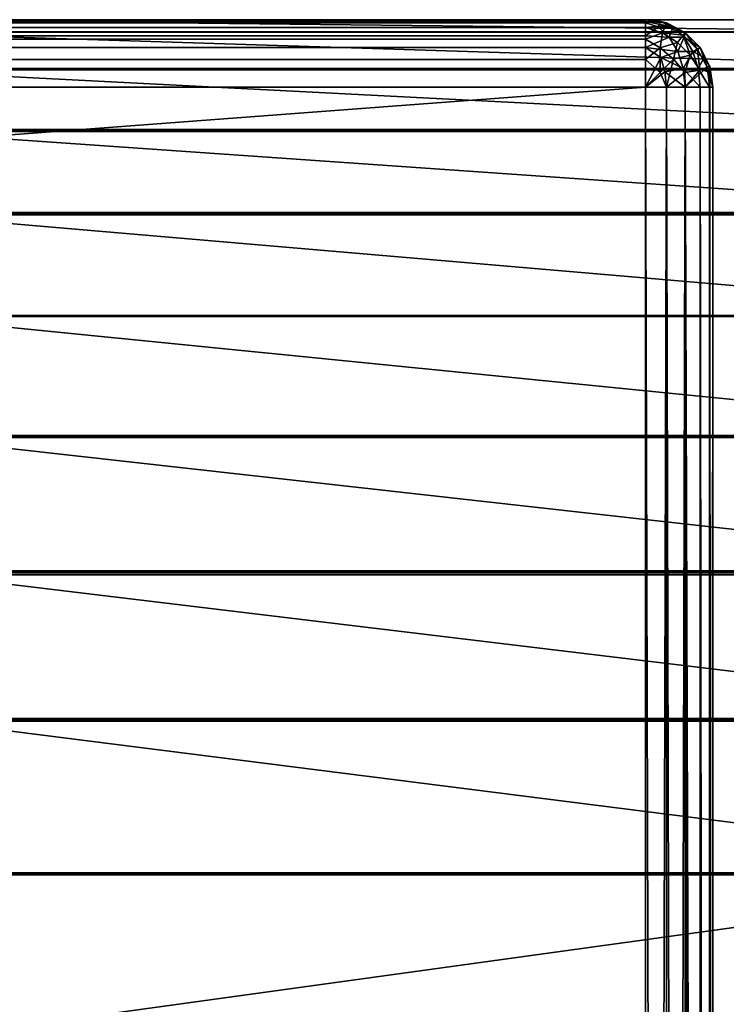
# Model space of a CAD drawing. Extents: x -547 to 547, y 0 to 578.
# Tile 455 of 472: x 526.97 to 528.02, y 576.54 to 578. Entities that reach past the tile are written whole.
import ezdxf

# ---------------------------------------------------------------- set-up
doc = ezdxf.new("R2010")
doc.units = 0
doc.header["$LTSCALE"] = 65.185185
for name, color, linetype in [('2', 7, 'CONTINUOUS'), ('212', 7, 'CONTINUOUS'), ('213', 7, 'CONTINUOUS'), ('310', 7, 'CONTINUOUS'), ('312', 7, 'CONTINUOUS'), ('314', 7, 'CONTINUOUS'), ('315', 7, 'CONTINUOUS'), ('316', 7, 'CONTINUOUS'), ('317', 7, 'CONTINUOUS'), ('320', 7, 'CONTINUOUS'), ('321', 7, 'CONTINUOUS'), ('323', 7, 'CONTINUOUS'), ('324', 7, 'CONTINUOUS'), ('327', 7, 'CONTINUOUS'), ('329', 7, 'CONTINUOUS'), ('719', 7, 'CONTINUOUS'), ('723', 7, 'CONTINUOUS')]:
    doc.layers.add(name, color=color, linetype=linetype)

msp = doc.modelspace()

# ---------------------------------------------------------------- linework, layer by layer
at = {"layer": '2', "color": 7, "linetype": 'CONTINUOUS'}
for points in [[(528.7, 578, -66.5), (-528.7, 578, -66.5), (528.7, 578, -51.5), (528.7, 578, -66.5)], [(-528.7, 578, -66.5), (-528.7, 578, -51.5), (528.7, 578, -51.5), (-528.7, 578, -66.5)]]:
    msp.add_3dface(points, dxfattribs=at)
at = {"layer": '212', "color": 7, "linetype": 'CONTINUOUS'}
for points in [[(528.7, 578, -66.5), (528.7, 577.9815, -66.7347), (-528.7, 578, -66.5), (528.7, 578, -66.5)], [(-528.7, 578, -66.5), (528.7, 577.9815, -66.7347), (-528.7, 577.9815, -66.7347), (-528.7, 578, -66.5)], [(528.7, 577.9815, -66.7347), (528.7, 577.9266, -66.9635), (-528.7, 577.9815, -66.7347), (528.7, 577.9815, -66.7347)], [(-528.7, 577.9815, -66.7347), (528.7, 577.9266, -66.9635), (-528.7, 577.9266, -66.9635), (-528.7, 577.9815, -66.7347)], [(528.7, 577.9266, -66.9635), (528.7, 577.8365, -67.181), (-528.7, 577.9266, -66.9635), (528.7, 577.9266, -66.9635)], [(-528.7, 577.9266, -66.9635), (528.7, 577.8365, -67.181), (-528.7, 577.8365, -67.181), (-528.7, 577.9266, -66.9635)], [(528.7, 577.8365, -67.181), (528.7, 577.7135, -67.3817), (-528.7, 577.8365, -67.181), (528.7, 577.8365, -67.181)], [(-528.7, 577.8365, -67.181), (528.7, 577.7135, -67.3817), (-528.7, 577.7135, -67.3817), (-528.7, 577.8365, -67.181)], [(528.7, 577.7135, -67.3817), (528.7, 577.5607, -67.5607), (-528.7, 577.7135, -67.3817), (528.7, 577.7135, -67.3817)], [(-528.7, 577.7135, -67.3817), (528.7, 577.5607, -67.5607), (-528.7, 577.5607, -67.5607), (-528.7, 577.7135, -67.3817)], [(528.7, 577.5607, -67.5607), (528.7, 577.3817, -67.7135), (-528.7, 577.5607, -67.5607), (528.7, 577.5607, -67.5607)], [(-528.7, 577.5607, -67.5607), (528.7, 577.3817, -67.7135), (-528.7, 577.3817, -67.7135), (-528.7, 577.5607, -67.5607)], [(528.7, 577.3817, -67.7135), (528.7, 577.181, -67.8365), (-528.7, 577.3817, -67.7135), (528.7, 577.3817, -67.7135)], [(-528.7, 577.3817, -67.7135), (528.7, 577.181, -67.8365), (-528.7, 577.181, -67.8365), (-528.7, 577.3817, -67.7135)], [(528.7, 577.181, -67.8365), (528.7, 576.9635, -67.9266), (-528.7, 577.181, -67.8365), (528.7, 577.181, -67.8365)], [(-528.7, 577.181, -67.8365), (528.7, 576.9635, -67.9266), (-528.7, 576.9635, -67.9266), (-528.7, 577.181, -67.8365)], [(528.7, 576.9635, -67.9266), (528.7, 576.7347, -67.9815), (-528.7, 576.9635, -67.9266), (528.7, 576.9635, -67.9266)], [(-528.7, 576.9635, -67.9266), (528.7, 576.7347, -67.9815), (-528.7, 576.7347, -67.9815), (-528.7, 576.9635, -67.9266)], [(528.7, 576.5, -68), (-528.7, 576.5, -68), (-528.7, 576.7347, -67.9815), (528.7, 576.5, -68)], [(528.7, 576.7347, -67.9815), (528.7, 576.5, -68), (-528.7, 576.7347, -67.9815), (528.7, 576.7347, -67.9815)]]:
    msp.add_3dface(points, dxfattribs=at)
at = {"layer": '213', "color": 7, "linetype": 'CONTINUOUS'}
for points in [[(528.7, 578, -51.5), (-528.7, 578, -51.5), (-528.7, 577.9815, -51.2653), (528.7, 578, -51.5)], [(528.7, 577.9815, -51.2653), (528.7, 578, -51.5), (-528.7, 577.9815, -51.2653), (528.7, 577.9815, -51.2653)], [(528.7, 577.9266, -51.0365), (528.7, 577.9815, -51.2653), (-528.7, 577.9266, -51.0365), (528.7, 577.9266, -51.0365)], [(-528.7, 577.9266, -51.0365), (528.7, 577.9815, -51.2653), (-528.7, 577.9815, -51.2653), (-528.7, 577.9266, -51.0365)], [(528.7, 577.8365, -50.819), (528.7, 577.9266, -51.0365), (-528.7, 577.8365, -50.819), (528.7, 577.8365, -50.819)], [(-528.7, 577.8365, -50.819), (528.7, 577.9266, -51.0365), (-528.7, 577.9266, -51.0365), (-528.7, 577.8365, -50.819)], [(528.7, 577.7135, -50.6183), (528.7, 577.8365, -50.819), (-528.7, 577.7135, -50.6183), (528.7, 577.7135, -50.6183)], [(-528.7, 577.7135, -50.6183), (528.7, 577.8365, -50.819), (-528.7, 577.8365, -50.819), (-528.7, 577.7135, -50.6183)], [(528.7, 577.5607, -50.4393), (528.7, 577.7135, -50.6183), (-528.7, 577.5607, -50.4393), (528.7, 577.5607, -50.4393)], [(-528.7, 577.5607, -50.4393), (528.7, 577.7135, -50.6183), (-528.7, 577.7135, -50.6183), (-528.7, 577.5607, -50.4393)], [(528.7, 577.3817, -50.2865), (528.7, 577.5607, -50.4393), (-528.7, 577.3817, -50.2865), (528.7, 577.3817, -50.2865)], [(-528.7, 577.3817, -50.2865), (528.7, 577.5607, -50.4393), (-528.7, 577.5607, -50.4393), (-528.7, 577.3817, -50.2865)], [(528.7, 577.181, -50.1635), (528.7, 577.3817, -50.2865), (-528.7, 577.181, -50.1635), (528.7, 577.181, -50.1635)], [(-528.7, 577.181, -50.1635), (528.7, 577.3817, -50.2865), (-528.7, 577.3817, -50.2865), (-528.7, 577.181, -50.1635)], [(528.7, 576.9635, -50.0734), (528.7, 577.181, -50.1635), (-528.7, 576.9635, -50.0734), (528.7, 576.9635, -50.0734)], [(-528.7, 576.9635, -50.0734), (528.7, 577.181, -50.1635), (-528.7, 577.181, -50.1635), (-528.7, 576.9635, -50.0734)], [(528.7, 576.7347, -50.0185), (528.7, 576.9635, -50.0734), (-528.7, 576.7347, -50.0185), (528.7, 576.7347, -50.0185)], [(-528.7, 576.7347, -50.0185), (528.7, 576.9635, -50.0734), (-528.7, 576.9635, -50.0734), (-528.7, 576.7347, -50.0185)], [(-528.7, 576.5, -50), (528.7, 576.5, -50), (528.7, 576.7347, -50.0185), (-528.7, 576.5, -50)], [(-528.7, 576.5, -50), (528.7, 576.7347, -50.0185), (-528.7, 576.7347, -50.0185), (-528.7, 576.5, -50)]]:
    msp.add_3dface(points, dxfattribs=at)
at = {"layer": '310', "color": 5, "linetype": 'CONTINUOUS'}
for points in [[(527.9, 578, -48.9), (376.7, 578, -48.9), (527.9, 578, 41.9), (527.9, 578, -48.9)], [(376.7, 578, -48.9), (376.7, 578, 41.9), (527.9, 578, 41.9), (376.7, 578, -48.9)]]:
    msp.add_3dface(points, dxfattribs=at)
at = {"layer": '312', "color": 5, "linetype": 'CONTINUOUS'}
for points in [[(376.7, 566.5, -49), (376.7, 577.9, -49), (527.9, 577.9, -49), (376.7, 566.5, -49)], [(527.9, 566.5, -49), (376.7, 566.5, -49), (527.9, 577.9, -49), (527.9, 566.5, -49)]]:
    msp.add_3dface(points, dxfattribs=at)
at = {"layer": '314', "color": 5, "linetype": 'CONTINUOUS'}
for points in [[(376.7, 577.9, 42), (527.9, 566.5, 42), (527.9, 577.9, 42), (376.7, 577.9, 42)], [(376.7, 566.5, 42), (527.9, 566.5, 42), (376.7, 577.9, 42), (376.7, 566.5, 42)]]:
    msp.add_3dface(points, dxfattribs=at)
at = {"layer": '315', "color": 5, "linetype": 'CONTINUOUS'}
for points in [[(528, 566.5, -48.9), (528, 577.9, -48.9), (528, 577.9, 41.9), (528, 566.5, -48.9)], [(528, 566.5, 41.9), (528, 566.5, -48.9), (528, 577.9, 41.9), (528, 566.5, 41.9)]]:
    msp.add_3dface(points, dxfattribs=at)
at = {"layer": '316', "color": 5, "linetype": 'CONTINUOUS'}
for points in [[(527.9, 577.9, 42), (527.9309, 566.5, 41.9951), (527.931, 577.9, 41.9951), (527.9, 577.9, 42)], [(527.9, 566.5, 42), (527.9309, 566.5, 41.9951), (527.9, 577.9, 42), (527.9, 566.5, 42)], [(527.9309, 566.5, 41.9951), (527.9588, 566.5, 41.9809), (527.931, 577.9, 41.9951), (527.9309, 566.5, 41.9951)], [(527.931, 577.9, 41.9951), (527.9588, 566.5, 41.9809), (527.9589, 577.9, 41.9808), (527.931, 577.9, 41.9951)], [(527.9588, 566.5, 41.9809), (527.9809, 566.5, 41.9588), (527.9589, 577.9, 41.9808), (527.9588, 566.5, 41.9809)], [(527.9589, 577.9, 41.9808), (527.9951, 566.5, 41.9309), (527.9952, 577.9, 41.9306), (527.9589, 577.9, 41.9808)], [(527.9809, 566.5, 41.9588), (527.9951, 566.5, 41.9309), (527.9589, 577.9, 41.9808), (527.9809, 566.5, 41.9588)], [(527.9951, 566.5, 41.9309), (528, 566.5, 41.9), (527.9952, 577.9, 41.9306), (527.9951, 566.5, 41.9309)], [(528, 566.5, 41.9), (528, 577.9, 41.9), (527.9952, 577.9, 41.9306), (528, 566.5, 41.9)]]:
    msp.add_3dface(points, dxfattribs=at)
at = {"layer": '317', "color": 5, "linetype": 'CONTINUOUS'}
for points in [[(527.9, 578, 41.9), (376.7, 577.9951, 41.9309), (527.9, 577.9974, 41.9227), (527.9, 578, 41.9)], [(527.9, 578, 41.9), (376.7, 578, 41.9), (376.7, 577.9951, 41.9309), (527.9, 578, 41.9)], [(527.9, 577.9974, 41.9227), (376.7, 577.9951, 41.9309), (527.9, 577.9886, 41.9464), (527.9, 577.9974, 41.9227)], [(376.7, 577.9951, 41.9309), (376.7, 577.9809, 41.9588), (527.9, 577.9886, 41.9464), (376.7, 577.9951, 41.9309)], [(527.9, 577.9886, 41.9464), (376.7, 577.9809, 41.9588), (527.9, 577.971, 41.9704), (527.9, 577.9886, 41.9464)], [(376.7, 577.9809, 41.9588), (376.7, 577.9588, 41.9809), (527.9, 577.971, 41.9704), (376.7, 577.9809, 41.9588)], [(527.9, 577.971, 41.9704), (376.7, 577.9588, 41.9809), (527.9, 577.9412, 41.9911), (527.9, 577.971, 41.9704)], [(376.7, 577.9588, 41.9809), (376.7, 577.9309, 41.9951), (527.9, 577.9412, 41.9911), (376.7, 577.9588, 41.9809)], [(376.7, 577.9309, 41.9951), (376.7, 577.9, 42), (527.9, 577.9412, 41.9911), (376.7, 577.9309, 41.9951)], [(376.7, 577.9, 42), (527.9, 577.9, 42), (527.9, 577.9412, 41.9911), (376.7, 577.9, 42)]]:
    msp.add_3dface(points, dxfattribs=at)
at = {"layer": '320', "color": 5, "linetype": 'CONTINUOUS'}
for points in [[(376.7, 578, -48.9), (527.9, 577.9951, -48.931), (376.7, 577.9811, -48.9586), (376.7, 578, -48.9)], [(376.7, 578, -48.9), (527.9, 578, -48.9), (527.9, 577.9951, -48.931), (376.7, 578, -48.9)], [(527.9, 577.9951, -48.931), (527.9, 577.9763, -48.9646), (376.7, 577.9811, -48.9586), (527.9, 577.9951, -48.931)], [(376.7, 577.9811, -48.9586), (527.9, 577.9763, -48.9646), (376.7, 577.9646, -48.9763), (376.7, 577.9811, -48.9586)], [(527.9, 577.9763, -48.9646), (527.9, 577.9586, -48.9811), (376.7, 577.9646, -48.9763), (527.9, 577.9763, -48.9646)], [(376.7, 577.9646, -48.9763), (527.9, 577.9586, -48.9811), (376.7, 577.931, -48.9951), (376.7, 577.9646, -48.9763)], [(527.9, 577.9586, -48.9811), (527.9, 577.9, -49), (376.7, 577.931, -48.9951), (527.9, 577.9586, -48.9811)], [(527.9, 577.9, -49), (376.7, 577.9, -49), (376.7, 577.931, -48.9951), (527.9, 577.9, -49)]]:
    msp.add_3dface(points, dxfattribs=at)
at = {"layer": '321', "color": 5, "linetype": 'CONTINUOUS'}
for points in [[(527.9, 566.5, -49), (527.9, 577.9, -49), (527.9309, 577.9, -48.9951), (527.9, 566.5, -49)], [(527.9309, 566.5, -48.9951), (527.9, 566.5, -49), (527.9309, 577.9, -48.9951), (527.9309, 566.5, -48.9951)], [(527.9588, 577.9, -48.9809), (527.9309, 566.5, -48.9951), (527.9309, 577.9, -48.9951), (527.9588, 577.9, -48.9809)], [(527.9588, 566.5, -48.9809), (527.9309, 566.5, -48.9951), (527.9588, 577.9, -48.9809), (527.9588, 566.5, -48.9809)], [(527.9809, 566.5, -48.9588), (527.9588, 566.5, -48.9809), (527.9588, 577.9, -48.9809), (527.9809, 566.5, -48.9588)], [(527.9809, 577.9, -48.9587), (527.9809, 566.5, -48.9588), (527.9588, 577.9, -48.9809), (527.9809, 577.9, -48.9587)], [(527.9951, 577.9, -48.9308), (527.9951, 566.5, -48.9309), (527.9809, 577.9, -48.9587), (527.9951, 577.9, -48.9308)], [(527.9951, 566.5, -48.9309), (527.9809, 566.5, -48.9588), (527.9809, 577.9, -48.9587), (527.9951, 566.5, -48.9309)], [(528, 577.9, -48.9), (527.9951, 566.5, -48.9309), (527.9951, 577.9, -48.9308), (528, 577.9, -48.9)], [(528, 566.5, -48.9), (527.9951, 566.5, -48.9309), (528, 577.9, -48.9), (528, 566.5, -48.9)]]:
    msp.add_3dface(points, dxfattribs=at)
at = {"layer": '323', "color": 5, "linetype": 'CONTINUOUS'}
for points in [[(527.9223, 577.9975, -48.9), (527.9, 578, -48.9), (527.9309, 577.9951, 41.9), (527.9223, 577.9975, -48.9)], [(527.9, 578, -48.9), (527.9, 578, 41.9), (527.9309, 577.9951, 41.9), (527.9, 578, -48.9)], [(527.9588, 577.9809, 41.9), (527.9223, 577.9975, -48.9), (527.9309, 577.9951, 41.9), (527.9588, 577.9809, 41.9)], [(527.9589, 577.9808, -48.9), (527.9223, 577.9975, -48.9), (527.9588, 577.9809, 41.9), (527.9589, 577.9808, -48.9)], [(527.9809, 577.9588, 41.9), (527.9589, 577.9808, -48.9), (527.9588, 577.9809, 41.9), (527.9809, 577.9588, 41.9)], [(527.9811, 577.9586, -48.9), (527.9589, 577.9808, -48.9), (527.9809, 577.9588, 41.9), (527.9811, 577.9586, -48.9)], [(527.9951, 577.9309, 41.9), (527.9811, 577.9586, -48.9), (527.9809, 577.9588, 41.9), (527.9951, 577.9309, 41.9)], [(527.9952, 577.9306, -48.9), (527.9811, 577.9586, -48.9), (527.9951, 577.9309, 41.9), (527.9952, 577.9306, -48.9)], [(528, 577.9, 41.9), (527.9952, 577.9306, -48.9), (527.9951, 577.9309, 41.9), (528, 577.9, 41.9)], [(528, 577.9, 41.9), (528, 577.9, -48.9), (527.9952, 577.9306, -48.9), (528, 577.9, 41.9)]]:
    msp.add_3dface(points, dxfattribs=at)
at = {"layer": '324', "color": 5, "linetype": 'CONTINUOUS'}
for points in [[(527.9, 577.9951, -48.931), (527.9, 578, -48.9), (527.9223, 577.9975, -48.9), (527.9, 577.9951, -48.931)], [(527.9, 577.9951, -48.931), (527.9223, 577.9975, -48.9), (527.9189, 577.9892, -48.941), (527.9, 577.9951, -48.931)], [(527.9, 577.9763, -48.9646), (527.9, 577.9951, -48.931), (527.9189, 577.9892, -48.941), (527.9, 577.9763, -48.9646)], [(527.9, 577.9763, -48.9646), (527.9189, 577.9892, -48.941), (527.9353, 577.9739, -48.9573), (527.9, 577.9763, -48.9646)], [(527.9189, 577.9892, -48.941), (527.9223, 577.9975, -48.9), (527.9411, 577.9892, -48.9189), (527.9189, 577.9892, -48.941)], [(527.9353, 577.9739, -48.9573), (527.9189, 577.9892, -48.941), (527.9411, 577.9892, -48.9189), (527.9353, 577.9739, -48.9573)], [(527.9223, 577.9975, -48.9), (527.9589, 577.9808, -48.9), (527.9411, 577.9892, -48.9189), (527.9223, 577.9975, -48.9)], [(527.9574, 577.9739, -48.9352), (527.9353, 577.9739, -48.9573), (527.9411, 577.9892, -48.9189), (527.9574, 577.9739, -48.9352)], [(527.9589, 577.9808, -48.9), (527.9574, 577.9739, -48.9352), (527.9411, 577.9892, -48.9189), (527.9589, 577.9808, -48.9)], [(527.9, 577.9763, -48.9646), (527.9353, 577.9739, -48.9573), (527.9, 577.9586, -48.9811), (527.9, 577.9763, -48.9646)], [(527.9353, 577.9739, -48.9573), (527.948, 577.9528, -48.9701), (527.9, 577.9586, -48.9811), (527.9353, 577.9739, -48.9573)], [(527.948, 577.9528, -48.9701), (527.9353, 577.9739, -48.9573), (527.9574, 577.9739, -48.9352), (527.948, 577.9528, -48.9701)], [(527.9701, 577.9528, -48.9479), (527.948, 577.9528, -48.9701), (527.9574, 577.9739, -48.9352), (527.9701, 577.9528, -48.9479)], [(527.9574, 577.9739, -48.9352), (527.9589, 577.9808, -48.9), (527.9811, 577.9586, -48.9), (527.9574, 577.9739, -48.9352)], [(527.9701, 577.9528, -48.9479), (527.9574, 577.9739, -48.9352), (527.9811, 577.9586, -48.9), (527.9701, 577.9528, -48.9479)], [(527.948, 577.9528, -48.9701), (527.9228, 577.9437, -48.987), (527.9, 577.9586, -48.9811), (527.948, 577.9528, -48.9701)], [(527.9, 577.9, -49), (527.9, 577.9586, -48.9811), (527.9228, 577.9437, -48.987), (527.9, 577.9, -49)], [(527.9871, 577.9437, -48.9227), (527.9701, 577.9528, -48.9479), (527.9811, 577.9586, -48.9), (527.9871, 577.9437, -48.9227)], [(527.9952, 577.9306, -48.9), (527.9871, 577.9437, -48.9227), (527.9811, 577.9586, -48.9), (527.9952, 577.9306, -48.9)], [(527.9288, 577.9226, -48.993), (527.9, 577.9, -49), (527.9228, 577.9437, -48.987), (527.9288, 577.9226, -48.993)], [(527.948, 577.9528, -48.9701), (527.956, 577.9275, -48.9781), (527.9228, 577.9437, -48.987), (527.948, 577.9528, -48.9701)], [(527.956, 577.9275, -48.9781), (527.9288, 577.9226, -48.993), (527.9228, 577.9437, -48.987), (527.956, 577.9275, -48.9781)], [(527.956, 577.9275, -48.9781), (527.948, 577.9528, -48.9701), (527.9701, 577.9528, -48.9479), (527.956, 577.9275, -48.9781)], [(527.9782, 577.9275, -48.956), (527.956, 577.9275, -48.9781), (527.9701, 577.9528, -48.9479), (527.9782, 577.9275, -48.956)], [(527.9782, 577.9275, -48.956), (527.9701, 577.9528, -48.9479), (527.9871, 577.9437, -48.9227), (527.9782, 577.9275, -48.956)], [(527.9931, 577.9226, -48.9288), (527.9782, 577.9275, -48.956), (527.9871, 577.9437, -48.9227), (527.9931, 577.9226, -48.9288)], [(527.9952, 577.9306, -48.9), (527.9931, 577.9226, -48.9288), (527.9871, 577.9437, -48.9227), (527.9952, 577.9306, -48.9)], [(527.9952, 577.9306, -48.9), (528, 577.9, -48.9), (527.9931, 577.9226, -48.9288), (527.9952, 577.9306, -48.9)], [(527.9309, 577.9, -48.9951), (527.9, 577.9, -49), (527.9288, 577.9226, -48.993), (527.9309, 577.9, -48.9951)], [(527.956, 577.9275, -48.9781), (527.9588, 577.9, -48.9809), (527.9288, 577.9226, -48.993), (527.956, 577.9275, -48.9781)], [(527.9588, 577.9, -48.9809), (527.9309, 577.9, -48.9951), (527.9288, 577.9226, -48.993), (527.9588, 577.9, -48.9809)], [(527.9809, 577.9, -48.9587), (527.956, 577.9275, -48.9781), (527.9782, 577.9275, -48.956), (527.9809, 577.9, -48.9587)], [(527.9809, 577.9, -48.9587), (527.9588, 577.9, -48.9809), (527.956, 577.9275, -48.9781), (527.9809, 577.9, -48.9587)], [(527.9951, 577.9, -48.9308), (527.9809, 577.9, -48.9587), (527.9782, 577.9275, -48.956), (527.9951, 577.9, -48.9308)], [(527.9951, 577.9, -48.9308), (527.9782, 577.9275, -48.956), (527.9931, 577.9226, -48.9288), (527.9951, 577.9, -48.9308)], [(528, 577.9, -48.9), (527.9951, 577.9, -48.9308), (527.9931, 577.9226, -48.9288), (528, 577.9, -48.9)]]:
    msp.add_3dface(points, dxfattribs=at)
at = {"layer": '327', "color": 5, "linetype": 'CONTINUOUS'}
for points in [[(527.9, 578, 41.9), (527.9, 577.9974, 41.9227), (527.9309, 577.9951, 41.9), (527.9, 578, 41.9)], [(527.9309, 577.9951, 41.9), (527.9, 577.9974, 41.9227), (527.9297, 577.9913, 41.9278), (527.9309, 577.9951, 41.9)], [(527.9, 577.9974, 41.9227), (527.9, 577.9886, 41.9464), (527.9297, 577.9913, 41.9278), (527.9, 577.9974, 41.9227)], [(527.9, 577.9886, 41.9464), (527.925, 577.9803, 41.9541), (527.9297, 577.9913, 41.9278), (527.9, 577.9886, 41.9464)], [(527.9, 577.9886, 41.9464), (527.9, 577.971, 41.9704), (527.925, 577.9803, 41.9541), (527.9, 577.9886, 41.9464)], [(527.9297, 577.9913, 41.9278), (527.925, 577.9803, 41.9541), (527.9559, 577.9771, 41.9306), (527.9297, 577.9913, 41.9278)], [(527.9588, 577.9809, 41.9), (527.9309, 577.9951, 41.9), (527.9297, 577.9913, 41.9278), (527.9588, 577.9809, 41.9)], [(527.9588, 577.9809, 41.9), (527.9297, 577.9913, 41.9278), (527.9559, 577.9771, 41.9306), (527.9588, 577.9809, 41.9)], [(527.9, 577.971, 41.9704), (527.9219, 577.9584, 41.9782), (527.925, 577.9803, 41.9541), (527.9, 577.971, 41.9704)], [(527.925, 577.9803, 41.9541), (527.9219, 577.9584, 41.9782), (527.9473, 577.9661, 41.9583), (527.925, 577.9803, 41.9541)], [(527.925, 577.9803, 41.9541), (527.9473, 577.9661, 41.9583), (527.9559, 577.9771, 41.9306), (527.925, 577.9803, 41.9541)], [(527.9473, 577.9661, 41.9583), (527.9661, 577.9473, 41.9583), (527.9559, 577.9771, 41.9306), (527.9473, 577.9661, 41.9583)], [(527.9588, 577.9809, 41.9), (527.9559, 577.9771, 41.9306), (527.9771, 577.9559, 41.9306), (527.9588, 577.9809, 41.9)], [(527.9559, 577.9771, 41.9306), (527.9661, 577.9473, 41.9583), (527.9771, 577.9559, 41.9306), (527.9559, 577.9771, 41.9306)], [(527.9809, 577.9588, 41.9), (527.9588, 577.9809, 41.9), (527.9771, 577.9559, 41.9306), (527.9809, 577.9588, 41.9)], [(527.9, 577.971, 41.9704), (527.9, 577.9412, 41.9911), (527.9219, 577.9584, 41.9782), (527.9, 577.971, 41.9704)], [(527.9, 577.9412, 41.9911), (527.9218, 577.9218, 41.9951), (527.9219, 577.9584, 41.9782), (527.9, 577.9412, 41.9911)], [(527.9219, 577.9584, 41.9782), (527.9218, 577.9218, 41.9951), (527.9415, 577.9415, 41.9809), (527.9219, 577.9584, 41.9782)], [(527.9219, 577.9584, 41.9782), (527.9415, 577.9415, 41.9809), (527.9473, 577.9661, 41.9583), (527.9219, 577.9584, 41.9782)], [(527.9473, 577.9661, 41.9583), (527.9415, 577.9415, 41.9809), (527.9661, 577.9473, 41.9583), (527.9473, 577.9661, 41.9583)], [(527.9809, 577.9588, 41.9), (527.9771, 577.9559, 41.9306), (527.9913, 577.9297, 41.9278), (527.9809, 577.9588, 41.9)], [(527.9951, 577.9309, 41.9), (527.9809, 577.9588, 41.9), (527.9913, 577.9297, 41.9278), (527.9951, 577.9309, 41.9)], [(527.9415, 577.9415, 41.9809), (527.9584, 577.9219, 41.9782), (527.9661, 577.9473, 41.9583), (527.9415, 577.9415, 41.9809)], [(527.9661, 577.9473, 41.9583), (527.9584, 577.9219, 41.9782), (527.9803, 577.925, 41.9541), (527.9661, 577.9473, 41.9583)], [(527.9661, 577.9473, 41.9583), (527.9803, 577.925, 41.9541), (527.9771, 577.9559, 41.9306), (527.9661, 577.9473, 41.9583)], [(527.9771, 577.9559, 41.9306), (527.9803, 577.925, 41.9541), (527.9913, 577.9297, 41.9278), (527.9771, 577.9559, 41.9306)], [(527.9, 577.9412, 41.9911), (527.9, 577.9, 42), (527.9218, 577.9218, 41.9951), (527.9, 577.9412, 41.9911)], [(527.9218, 577.9218, 41.9951), (527.931, 577.9, 41.9951), (527.9415, 577.9415, 41.9809), (527.9218, 577.9218, 41.9951)], [(527.9415, 577.9415, 41.9809), (527.931, 577.9, 41.9951), (527.9584, 577.9219, 41.9782), (527.9415, 577.9415, 41.9809)], [(527.9803, 577.925, 41.9541), (527.9589, 577.9, 41.9808), (527.9913, 577.9297, 41.9278), (527.9803, 577.925, 41.9541)], [(527.9589, 577.9, 41.9808), (527.9952, 577.9, 41.9306), (527.9913, 577.9297, 41.9278), (527.9589, 577.9, 41.9808)], [(527.9952, 577.9, 41.9306), (527.9951, 577.9309, 41.9), (527.9913, 577.9297, 41.9278), (527.9952, 577.9, 41.9306)], [(528, 577.9, 41.9), (527.9951, 577.9309, 41.9), (527.9952, 577.9, 41.9306), (528, 577.9, 41.9)], [(527.9, 577.9, 42), (527.931, 577.9, 41.9951), (527.9218, 577.9218, 41.9951), (527.9, 577.9, 42)], [(527.931, 577.9, 41.9951), (527.9589, 577.9, 41.9808), (527.9584, 577.9219, 41.9782), (527.931, 577.9, 41.9951)], [(527.9584, 577.9219, 41.9782), (527.9589, 577.9, 41.9808), (527.9803, 577.925, 41.9541), (527.9584, 577.9219, 41.9782)]]:
    msp.add_3dface(points, dxfattribs=at)
at = {"layer": '329', "color": 7, "linetype": 'CONTINUOUS'}
for points in [[(545.5, 578, 46), (545.5, 578, 44.5), (-545.5, 578, 44.5), (545.5, 578, 46)], [(545.4222, 578, 47.7844), (545.5, 578, 46), (-545.5, 578, 44.5), (545.4222, 578, 47.7844)], [(526.7845, 578, 66.4222), (528.558, 578, 66.1889), (-545.5, 578, 44.5), (526.7845, 578, 66.4222)], [(528.558, 578, 66.1889), (530.3041, 578, 65.8019), (-545.5, 578, 44.5), (528.558, 578, 66.1889)], [(530.3041, 578, 65.8019), (532.01, 578, 65.2642), (-545.5, 578, 44.5), (530.3041, 578, 65.8019)], [(532.01, 578, 65.2642), (533.6626, 578, 64.5798), (-545.5, 578, 44.5), (532.01, 578, 65.2642)], [(533.6626, 578, 64.5798), (535.2492, 578, 63.754), (-545.5, 578, 44.5), (533.6626, 578, 64.5798)], [(535.2492, 578, 63.754), (536.7578, 578, 62.7929), (-545.5, 578, 44.5), (535.2492, 578, 63.754)], [(536.7578, 578, 62.7929), (538.1769, 578, 61.7041), (-545.5, 578, 44.5), (536.7578, 578, 62.7929)], [(538.1769, 578, 61.7041), (539.4957, 578, 60.4957), (-545.5, 578, 44.5), (538.1769, 578, 61.7041)], [(539.4957, 578, 60.4957), (540.7041, 578, 59.1769), (-545.5, 578, 44.5), (539.4957, 578, 60.4957)], [(540.7041, 578, 59.1769), (541.793, 578, 57.7578), (-545.5, 578, 44.5), (540.7041, 578, 59.1769)], [(541.793, 578, 57.7578), (542.754, 578, 56.2492), (-545.5, 578, 44.5), (541.793, 578, 57.7578)], [(542.754, 578, 56.2492), (543.5798, 578, 54.6626), (-545.5, 578, 44.5), (542.754, 578, 56.2492)], [(543.5798, 578, 54.6626), (544.2642, 578, 53.01), (-545.5, 578, 44.5), (543.5798, 578, 54.6626)], [(544.2642, 578, 53.01), (544.8019, 578, 51.3041), (-545.5, 578, 44.5), (544.2642, 578, 53.01)], [(544.8019, 578, 51.3041), (545.1889, 578, 49.558), (-545.5, 578, 44.5), (544.8019, 578, 51.3041)], [(545.1889, 578, 49.558), (545.4222, 578, 47.7844), (-545.5, 578, 44.5), (545.1889, 578, 49.558)]]:
    msp.add_3dface(points, dxfattribs=at)
at = {"layer": '719', "color": 7, "linetype": 'CONTINUOUS'}
for points in [[(-545.5, 578, 44.5), (545.5, 578, 44.5), (545.5, 577.9815, 44.2653), (-545.5, 578, 44.5)], [(-545.5, 577.9815, 44.2653), (-545.5, 578, 44.5), (545.5, 577.9815, 44.2653), (-545.5, 577.9815, 44.2653)], [(-545.5, 577.9645, 44.1757), (-545.5, 577.9815, 44.2653), (545.5, 577.9265, 44.0363), (-545.5, 577.9645, 44.1757)], [(545.5, 577.9265, 44.0363), (-545.5, 577.9815, 44.2653), (545.5, 577.9815, 44.2653), (545.5, 577.9265, 44.0363)], [(-545.5, 577.9266, 44.0364), (-545.5, 577.9645, 44.1757), (545.5, 577.9265, 44.0363), (-545.5, 577.9266, 44.0364)], [(-545.5, 577.8645, 43.8769), (-545.5, 577.9266, 44.0364), (545.5, 577.9265, 44.0363), (-545.5, 577.8645, 43.8769)], [(545.5, 577.8363, 43.8186), (-545.5, 577.8645, 43.8769), (545.5, 577.9265, 44.0363), (545.5, 577.8363, 43.8186)], [(-545.5, 577.8364, 43.8189), (-545.5, 577.8645, 43.8769), (545.5, 577.8363, 43.8186), (-545.5, 577.8364, 43.8189)], [(-545.5, 577.7181, 43.6247), (-545.5, 577.8364, 43.8189), (545.5, 577.8363, 43.8186), (-545.5, 577.7181, 43.6247)], [(545.5, 577.7131, 43.6178), (-545.5, 577.7181, 43.6247), (545.5, 577.8363, 43.8186), (545.5, 577.7131, 43.6178)], [(-545.5, 577.5605, 43.4392), (-545.5, 577.7181, 43.6247), (545.5, 577.7131, 43.6178), (-545.5, 577.5605, 43.4392)], [(545.5, 577.56, 43.4387), (-545.5, 577.5605, 43.4392), (545.5, 577.7131, 43.6178), (545.5, 577.56, 43.4387)], [(-545.5, 577.5477, 43.4266), (-545.5, 577.5605, 43.4392), (545.5, 577.56, 43.4387), (-545.5, 577.5477, 43.4266)], [(545.5, 577.3807, 43.2858), (-545.5, 577.5477, 43.4266), (545.5, 577.56, 43.4387), (545.5, 577.3807, 43.2858)], [(-545.5, 577.3814, 43.2863), (-545.5, 577.5477, 43.4266), (545.5, 577.3807, 43.2858), (-545.5, 577.3814, 43.2863)], [(-545.5, 577.3675, 43.2763), (-545.5, 577.3814, 43.2863), (545.5, 577.3807, 43.2858), (-545.5, 577.3675, 43.2763)], [(545.5, 577.1797, 43.1628), (-545.5, 577.3675, 43.2763), (545.5, 577.3807, 43.2858), (545.5, 577.1797, 43.1628)], [(-545.5, 577.1863, 43.1662), (-545.5, 577.3675, 43.2763), (545.5, 577.1797, 43.1628), (-545.5, 577.1863, 43.1662)], [(-545.5, 577.0105, 43.0895), (-545.5, 577.1863, 43.1662), (545.5, 577.1797, 43.1628), (-545.5, 577.0105, 43.0895)], [(545.5, 576.962, 43.0729), (-545.5, 577.0105, 43.0895), (545.5, 577.1797, 43.1628), (545.5, 576.962, 43.0729)], [(-545.5, 576.9632, 43.0733), (-545.5, 577.0105, 43.0895), (545.5, 576.962, 43.0729), (-545.5, 576.9632, 43.0733)], [(-545.5, 576.8379, 43.0386), (-545.5, 576.9632, 43.0733), (545.5, 576.962, 43.0729), (-545.5, 576.8379, 43.0386)], [(545.5, 576.7328, 43.0182), (-545.5, 576.8379, 43.0386), (545.5, 576.962, 43.0729), (545.5, 576.7328, 43.0182)], [(-545.5, 576.7343, 43.0184), (-545.5, 576.8379, 43.0386), (545.5, 576.7328, 43.0182), (-545.5, 576.7343, 43.0184)], [(-545.5, 576.6676, 43.0094), (-545.5, 576.7343, 43.0184), (545.5, 576.7328, 43.0182), (-545.5, 576.6676, 43.0094)], [(545.5, 576.5, 43), (-545.5, 576.6676, 43.0094), (545.5, 576.7328, 43.0182), (545.5, 576.5, 43)], [(545.5, 576.5, 43), (-545.5, 576.5, 43), (-545.5, 576.6676, 43.0094), (545.5, 576.5, 43)]]:
    msp.add_3dface(points, dxfattribs=at)
at = {"layer": '723', "color": 7, "linetype": 'CONTINUOUS'}
for points in [[(528.4125, 577.9818, 66.45), (526.7845, 578, 66.4222), (526.7121, 577.9818, 66.662), (528.4125, 577.9818, 66.45)], [(528.558, 578, 66.1889), (526.7845, 578, 66.4222), (528.4125, 577.9818, 66.45), (528.558, 578, 66.1889)], [(528.4125, 577.9818, 66.45), (526.7121, 577.9818, 66.662), (528.4502, 577.9271, 66.6761), (528.4125, 577.9818, 66.45)], [(528.4502, 577.9271, 66.6761), (526.7121, 577.9818, 66.662), (526.731, 577.9271, 66.8904), (528.4502, 577.9271, 66.6761)], [(528.4502, 577.9271, 66.6761), (526.731, 577.9271, 66.8904), (528.4861, 577.8372, 66.8909), (528.4502, 577.9271, 66.6761)], [(528.4861, 577.8372, 66.8909), (526.731, 577.9271, 66.8904), (526.749, 577.8372, 67.1074), (528.4861, 577.8372, 66.8909)], [(528.4861, 577.8372, 66.8909), (526.749, 577.8372, 67.1074), (528.5192, 577.7142, 67.0891), (528.4861, 577.8372, 66.8909)], [(528.5192, 577.7142, 67.0891), (526.749, 577.8372, 67.1074), (526.7656, 577.7142, 67.3077), (528.5192, 577.7142, 67.0891)], [(528.5192, 577.7142, 67.0891), (526.7656, 577.7142, 67.3077), (528.5487, 577.5613, 67.2659), (528.5192, 577.7142, 67.0891)], [(528.5487, 577.5613, 67.2659), (526.7656, 577.7142, 67.3077), (526.7804, 577.5613, 67.4864), (528.5487, 577.5613, 67.2659)], [(528.5487, 577.5613, 67.2659), (526.7804, 577.5613, 67.4864), (528.5739, 577.3822, 67.417), (528.5487, 577.5613, 67.2659)], [(528.5739, 577.3822, 67.417), (526.7804, 577.5613, 67.4864), (526.7931, 577.3822, 67.6389), (528.5739, 577.3822, 67.417)], [(528.5739, 577.3822, 67.417), (526.7931, 577.3822, 67.6389), (528.5941, 577.1814, 67.5385), (528.5739, 577.3822, 67.417)], [(528.5941, 577.1814, 67.5385), (526.7931, 577.3822, 67.6389), (526.8032, 577.1814, 67.7617), (528.5941, 577.1814, 67.5385)], [(528.5941, 577.1814, 67.5385), (526.8032, 577.1814, 67.7617), (528.609, 576.9637, 67.6275), (528.5941, 577.1814, 67.5385)], [(528.609, 576.9637, 67.6275), (526.8032, 577.1814, 67.7617), (526.8107, 576.9637, 67.8516), (528.609, 576.9637, 67.6275)], [(528.609, 576.9637, 67.6275), (526.8107, 576.9637, 67.8516), (528.618, 576.7347, 67.6817), (528.609, 576.9637, 67.6275)], [(528.618, 576.7347, 67.6817), (526.8107, 576.9637, 67.8516), (526.8152, 576.7347, 67.9065), (528.618, 576.7347, 67.6817)], [(526.9174, 576.5, 67.9163), (528.618, 576.7347, 67.6817), (526.8152, 576.7347, 67.9065), (526.9174, 576.5, 67.9163)], [(526.9174, 576.5, 67.9163), (528.8203, 576.5, 67.6658), (528.618, 576.7347, 67.6817), (526.9174, 576.5, 67.9163)]]:
    msp.add_3dface(points, dxfattribs=at)

doc.saveas('drawing.dxf')
